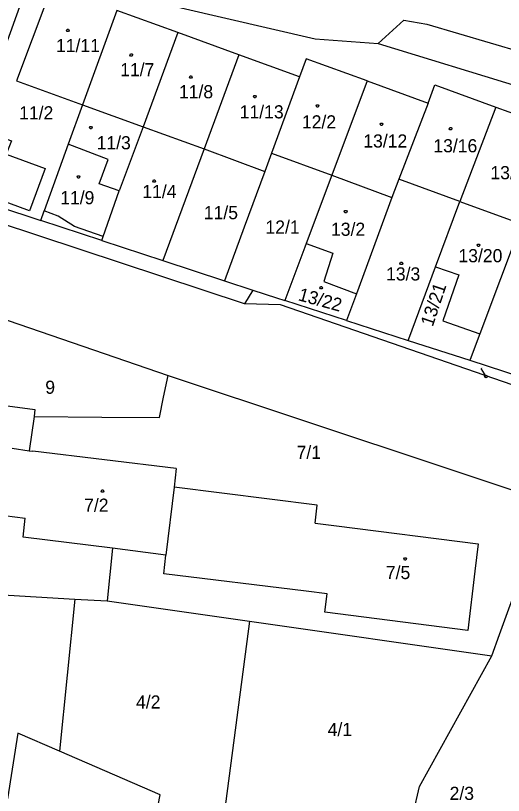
# Model space of a CAD drawing. Extents: x -634640 to -629202, y -1196156 to -1190068.
# Drawn here: x -631536.4 to -631473.2, y -1192622.8 to -1192521.9 of the extents above; entities that cross this region are included whole.
import ezdxf

# ---------------------------------------------------------------- set-up
doc = ezdxf.new("R2010")
doc.units = 0
for name, color, linetype in [('Vrstva 1', 7, 'Continuous'), ('Vrstva 2', 7, 'Continuous'), ('Vrstva 3', 7, 'Continuous'), ('Vrstva 4', 7, 'Continuous'), ('Vrstva 5', 7, 'Continuous'), ('Vrstva 7', 7, 'Continuous')]:
    doc.layers.add(name, color=color, linetype=linetype)

msp = doc.modelspace()

# ---------------------------------------------------------------- linework, layer by layer
at = {"layer": 'Vrstva 1'}
for p, q in [((-631534.3, -1192516.38), (-631497.57, -1192524.88)), ((-631534.56, -1192517.11), (-631541.55, -1192536.43)), ((-631531.67, -1192518.13), (-631536.24, -1192530.34)), ((-631523.28, -1192521.21), (-631527.71, -1192533.42)), ((-631515.39, -1192524.08), (-631523.28, -1192521.21)), ((-631489.45, -1192525.5), (-631486.11, -1192522.46)), ((-631486.11, -1192522.46), (-631483.12, -1192523)), ((-631483.12, -1192523), (-631467.78, -1192527.54)), ((-631515.39, -1192524.08), (-631519.84, -1192536.28)), ((-631507.49, -1192526.94), (-631515.39, -1192524.08)), ((-631497.57, -1192524.88), (-631489.45, -1192525.5)), ((-631489.45, -1192525.5), (-631459.57, -1192534.6)), ((-631507.49, -1192526.94), (-631511.98, -1192539.13)), ((-631499.6, -1192529.81), (-631507.49, -1192526.94)), ((-631498.75, -1192527.46), (-631499.6, -1192529.81)), ((-631490.85, -1192530.33), (-631498.75, -1192527.46)), ((-631499.6, -1192529.81), (-631503.24, -1192539.69)), ((-631536.24, -1192530.34), (-631527.71, -1192533.42)), ((-631490.85, -1192530.33), (-631495.45, -1192542.54)), ((-631490.85, -1192530.33), (-631482.96, -1192533.2)), ((-631482.96, -1192533.2), (-631482.1, -1192530.85)), ((-631482.1, -1192530.85), (-631474.21, -1192533.72)), ((-631527.71, -1192533.42), (-631529.55, -1192538.5)), ((-631527.71, -1192533.42), (-631519.84, -1192536.28)), ((-631482.96, -1192533.2), (-631486.75, -1192543.05)), ((-631474.21, -1192533.72), (-631478.84, -1192545.92)), ((-631474.21, -1192533.72), (-631466.31, -1192536.59)), ((-631519.84, -1192536.28), (-631522.98, -1192544.56)), ((-631519.84, -1192536.28), (-631511.98, -1192539.13)), ((-631529.55, -1192538.5), (-631532.69, -1192547.15)), ((-631524.38, -1192540.48), (-631529.55, -1192538.5)), ((-631511.98, -1192539.13), (-631517.31, -1192553.57)), ((-631511.98, -1192539.13), (-631504.11, -1192542.04)), ((-631503.24, -1192539.69), (-631504.11, -1192542.04)), ((-631503.24, -1192539.69), (-631495.45, -1192542.54)), ((-631525.54, -1192543.66), (-631524.38, -1192540.48)), ((-631504.11, -1192542.04), (-631506.77, -1192549.24)), ((-631495.45, -1192542.54), (-631498.75, -1192551.38)), ((-631495.45, -1192542.54), (-631487.65, -1192545.4)), ((-631486.75, -1192543.05), (-631487.65, -1192545.4)), ((-631478.84, -1192545.92), (-631486.75, -1192543.05)), ((-631522.98, -1192544.56), (-631525.54, -1192543.66)), ((-631544.52, -1192544.62), (-631533.13, -1192548.37)), ((-631525.02, -1192550.47), (-631522.98, -1192544.56)), ((-631487.65, -1192545.4), (-631492.25, -1192557.88)), ((-631481.99, -1192554.38), (-631478.84, -1192545.92)), ((-631478.84, -1192545.92), (-631470.91, -1192548.8)), ((-631506.73, -1192559.15), (-631542.89, -1192547.25)), ((-631533.13, -1192548.37), (-631532.69, -1192547.15)), ((-631525.2, -1192550.97), (-631533.13, -1192548.37)), ((-631506.77, -1192549.24), (-631509.33, -1192556.19)), ((-631470.91, -1192548.8), (-631476.28, -1192563.06)), ((-631525.2, -1192550.97), (-631525.02, -1192550.47)), ((-631525.2, -1192550.97), (-631517.31, -1192553.57)), ((-631498.92, -1192551.85), (-631501.5, -1192558.76)), ((-631498.75, -1192551.38), (-631498.92, -1192551.85)), ((-631498.75, -1192551.38), (-631495.31, -1192552.61)), ((-631495.31, -1192552.61), (-631496.47, -1192556.28)), ((-631517.31, -1192553.57), (-631509.33, -1192556.19)), ((-631485.45, -1192563.68), (-631481.99, -1192554.38)), ((-631481.99, -1192554.38), (-631478.97, -1192555.44)), ((-631509.33, -1192556.19), (-631505.67, -1192557.4)), ((-631496.47, -1192556.28), (-631492.25, -1192557.88)), ((-631478.97, -1192555.44), (-631481.06, -1192561.38)), ((-631505.67, -1192557.4), (-631506.73, -1192559.15)), ((-631505.67, -1192557.4), (-631502.59, -1192558.41)), ((-631492.25, -1192557.88), (-631493.52, -1192561.33)), ((-631502.08, -1192559.32), (-631506.73, -1192559.15)), ((-631502.59, -1192558.41), (-631501.5, -1192558.76)), ((-631458.93, -1192574.18), (-631502.08, -1192559.32)), ((-631493.52, -1192561.33), (-631501.5, -1192558.76)), ((-631540.01, -1192560.42), (-631516.62, -1192568.44)), ((-631493.52, -1192561.33), (-631485.54, -1192563.91)), ((-631481.06, -1192561.38), (-631476.28, -1192563.06)), ((-631476.28, -1192563.06), (-631477.53, -1192566.39)), ((-631485.54, -1192563.91), (-631485.45, -1192563.68)), ((-631485.54, -1192563.91), (-631477.56, -1192566.48)), ((-631477.53, -1192566.39), (-631477.56, -1192566.48)), ((-631477.56, -1192566.48), (-631469.49, -1192569.08)), ((-631517.21, -1192571.23), (-631516.62, -1192568.44)), ((-631516.62, -1192568.44), (-631480.93, -1192580.31)), ((-631517.76, -1192573.88), (-631517.21, -1192571.23)), ((-631543.16, -1192571.58), (-631533.87, -1192572.85)), ((-631533.87, -1192572.85), (-631533.99, -1192573.75)), ((-631533.99, -1192573.75), (-631534.62, -1192578.17)), ((-631533.99, -1192573.75), (-631525.2, -1192573.82)), ((-631525.2, -1192573.82), (-631517.76, -1192573.88)), ((-631536.83, -1192577.85), (-631534.62, -1192578.17)), ((-631534.62, -1192578.17), (-631534.16, -1192578.24)), ((-631515.59, -1192580.46), (-631534.16, -1192578.24)), ((-631515.59, -1192580.46), (-631515.83, -1192582.87)), ((-631480.93, -1192580.31), (-631469.33, -1192584.17)), ((-631515.83, -1192582.87), (-631516.93, -1192591.7)), ((-631497.35, -1192585.21), (-631515.83, -1192582.87)), ((-631497.61, -1192587.55), (-631497.35, -1192585.21)), ((-631537.8, -1192586.57), (-631535.13, -1192586.89)), ((-631535.38, -1192589.36), (-631535.13, -1192586.89)), ((-631497.61, -1192587.55), (-631494.83, -1192587.9)), ((-631494.83, -1192587.9), (-631476.48, -1192590.21)), ((-631523.81, -1192590.77), (-631535.38, -1192589.36)), ((-631476.48, -1192590.21), (-631476.9, -1192593.75)), ((-631523.81, -1192590.77), (-631524.53, -1192597.6)), ((-631516.93, -1192591.7), (-631523.81, -1192590.77)), ((-631517.2, -1192594.08), (-631516.93, -1192591.7)), ((-631498.76, -1192596.35), (-631517.2, -1192594.08)), ((-631476.9, -1192593.75), (-631477.81, -1192601.41)), ((-631473.71, -1192601.93), (-631470.99, -1192594.49)), ((-631496.04, -1192596.68), (-631498.76, -1192596.35)), ((-631496.33, -1192599.04), (-631496.04, -1192596.68)), ((-631539.12, -1192596.73), (-631528.72, -1192597.36)), ((-631528.72, -1192597.36), (-631530.7, -1192617.05)), ((-631528.72, -1192597.36), (-631524.53, -1192597.6)), ((-631524.53, -1192597.6), (-631506.11, -1192600.23)), ((-631477.81, -1192601.41), (-631496.33, -1192599.04)), ((-631506.11, -1192600.23), (-631510.26, -1192631.82)), ((-631506.11, -1192600.23), (-631474.73, -1192604.72)), ((-631474.73, -1192604.72), (-631473.71, -1192601.93)), ((-631484.08, -1192621.6), (-631474.73, -1192604.72)), ((-631536.09, -1192614.71), (-631537.41, -1192623.23)), ((-631530.7, -1192617.05), (-631536.09, -1192614.71)), ((-631517.68, -1192622.71), (-631530.7, -1192617.05)), ((-631488.33, -1192640.14), (-631484.08, -1192621.6)), ((-631518.57, -1192627.48), (-631517.68, -1192622.71))]:
    msp.add_line(p, q, dxfattribs=at)
msp.add_lwpolyline([(-631541.55, -1192536.43), (-631536.91, -1192538.1), (-631537.6, -1192539.82), (-631532.53, -1192541.67), (-631534.57, -1192547.16), (-631544.15, -1192543.59)], dxfattribs=at)
at = {"layer": 'Vrstva 3'}
for points in [[(-631526.55, -1192536.23), (-631526.46, -1192536.38), (-631526.55, -1192536.53), (-631526.73, -1192536.53), (-631526.82, -1192536.38), (-631526.73, -1192536.23), (-631526.55, -1192536.23)], [(-631518.36, -1192543.14), (-631518.27, -1192543.29), (-631518.36, -1192543.44), (-631518.54, -1192543.44), (-631518.63, -1192543.29), (-631518.54, -1192543.14), (-631518.36, -1192543.14)], [(-631493.55, -1192547.09), (-631493.46, -1192547.24), (-631493.55, -1192547.39), (-631493.73, -1192547.39), (-631493.82, -1192547.24), (-631493.73, -1192547.09), (-631493.55, -1192547.09)], [(-631476.35, -1192551.44), (-631476.26, -1192551.59), (-631476.35, -1192551.74), (-631476.53, -1192551.74), (-631476.62, -1192551.59), (-631476.53, -1192551.44), (-631476.35, -1192551.44)], [(-631486.34, -1192553.8), (-631486.25, -1192553.95), (-631486.34, -1192554.1), (-631486.52, -1192554.1), (-631486.61, -1192553.95), (-631486.52, -1192553.8), (-631486.34, -1192553.8)]]:
    msp.add_lwpolyline(points, dxfattribs=at)
at = {"layer": 'Vrstva 4'}
msp.add_lwpolyline([(-631525.02, -1192550.47), (-631528.75, -1192549.18), (-631530.86, -1192547.83), (-631532.69, -1192547.15)], dxfattribs=at)
at = {"layer": 'Vrstva 5'}
for points in [[(-631529.53, -1192523.64), (-631529.44, -1192523.79), (-631529.53, -1192523.94), (-631529.71, -1192523.94), (-631529.8, -1192523.79), (-631529.71, -1192523.64), (-631529.53, -1192523.64)], [(-631521.31, -1192526.84), (-631521.22, -1192526.99), (-631521.31, -1192527.14), (-631521.49, -1192527.14), (-631521.58, -1192526.99), (-631521.49, -1192526.84), (-631521.31, -1192526.84)], [(-631513.61, -1192529.69), (-631513.52, -1192529.84), (-631513.61, -1192529.99), (-631513.79, -1192529.99), (-631513.88, -1192529.84), (-631513.79, -1192529.69), (-631513.61, -1192529.69)], [(-631505.32, -1192532.2), (-631505.23, -1192532.35), (-631505.32, -1192532.5), (-631505.5, -1192532.5), (-631505.59, -1192532.35), (-631505.5, -1192532.2), (-631505.32, -1192532.2)], [(-631497.2, -1192533.41), (-631497.11, -1192533.56), (-631497.2, -1192533.71), (-631497.38, -1192533.71), (-631497.47, -1192533.56), (-631497.38, -1192533.41), (-631497.2, -1192533.41)], [(-631488.9, -1192535.78), (-631488.81, -1192535.93), (-631488.9, -1192536.08), (-631489.08, -1192536.08), (-631489.17, -1192535.93), (-631489.08, -1192535.78), (-631488.9, -1192535.78)], [(-631479.96, -1192536.37), (-631479.87, -1192536.52), (-631479.96, -1192536.67), (-631480.14, -1192536.67), (-631480.23, -1192536.52), (-631480.14, -1192536.37), (-631479.96, -1192536.37)], [(-631528.14, -1192542.61), (-631528.05, -1192542.76), (-631528.14, -1192542.91), (-631528.32, -1192542.91), (-631528.41, -1192542.76), (-631528.32, -1192542.61), (-631528.14, -1192542.61)], [(-631496.73, -1192556.95), (-631496.64, -1192557.1), (-631496.73, -1192557.25), (-631496.91, -1192557.25), (-631497, -1192557.1), (-631496.91, -1192556.95), (-631496.73, -1192556.95)], [(-631525.05, -1192583.24), (-631524.96, -1192583.39), (-631525.05, -1192583.54), (-631525.23, -1192583.54), (-631525.32, -1192583.39), (-631525.23, -1192583.24), (-631525.05, -1192583.24)], [(-631485.84, -1192592.03), (-631485.75, -1192592.18), (-631485.84, -1192592.33), (-631486.02, -1192592.33), (-631486.11, -1192592.18), (-631486.02, -1192592.03), (-631485.84, -1192592.03)]]:
    msp.add_lwpolyline(points, dxfattribs=at)
at = {"layer": 'Vrstva 7'}
msp.add_line((-631476.16, -1192567.53), (-631475.49, -1192568.57), dxfattribs=at)
msp.add_lwpolyline([(-631475.484, -1192568.745), (-631475.641, -1192568.668), (-631475.647, -1192568.493), (-631475.496, -1192568.395), (-631475.339, -1192568.472), (-631475.333, -1192568.647), (-631475.484, -1192568.745)], dxfattribs=at)

# ---------------------------------------------------------------- texts
at = {"layer": 'Vrstva 2'}
for s, height, p in [('11/11', 1.7, (-631531.147, -1192526.61)), ('11/7', 1.7, (-631522.837, -1192529.73)), ('11/8', 1.7, (-631515.227, -1192532.58)), ('11/2', 1.7, (-631535.917, -1192535.31)), ('11/13', 1.7, (-631507.357, -1192535.18)), ('12/2', 1.7, (-631499.307, -1192536.48)), ('13/12', 1.7, (-631491.357, -1192538.95)), ('11/3', 1.7, (-631525.887, -1192539.18)), ('13/16', 1.7, (-631482.287, -1192539.57)), ('13/4', 1.7, (-631474.897, -1192543.05)), ('11/4', 1.7, (-631519.967, -1192545.49)), ('11/9', 1.7, (-631530.602, -1192546.29)), ('11/5', 1.7, (-631512.007, -1192548.22)), ('12/1', 1.7, (-631504.027, -1192550.09)), ('13/2', 1.7, (-631495.537, -1192550.37)), ('13/20', 1.7, (-631479.037, -1192553.79)), ('13/3', 1.7, (-631488.407, -1192556.15)), ('15/1', 0.1, (-631476.137, -1192567.53)), ('9', 1.7, (-631532.533, -1192570.81)), ('7/1', 1.7, (-631499.993, -1192579.23)), ('7/2', 1.7, (-631527.505, -1192586.07)), ('7/5', 1.7, (-631488.435, -1192594.78)), ('4/2', 1.7, (-631520.783, -1192611.53)), ('4/1', 1.7, (-631495.973, -1192615.08)), ('2/3', 1.7, (-631480.183, -1192623.35))]:
    msp.add_text(s, height=height, dxfattribs=at).set_placement(p)
for s, rotation, p in [('13/22', 344.63411, (-631499.891, -1192558.694)), ('13/21', 71.50513, (-631482.375, -1192562.208))]:
    msp.add_text(s, height=1.7, rotation=rotation, dxfattribs=at).set_placement(p)

doc.saveas('drawing.dxf')
